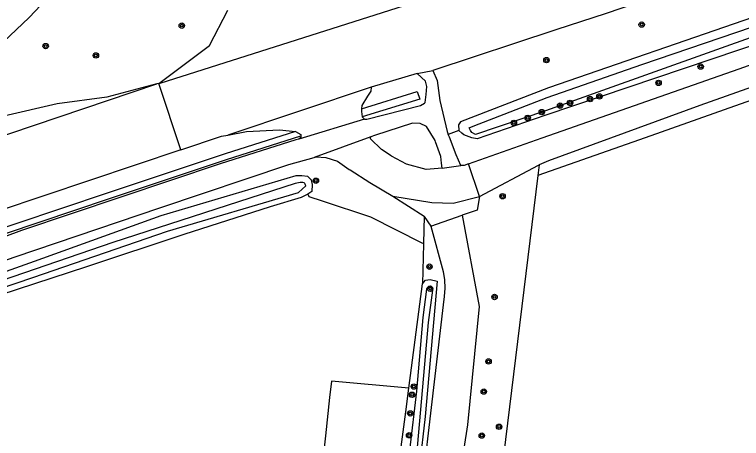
# Model space of a CAD drawing. Extents: x 126000 to 131009, y 393000 to 395500.
# Drawn here: x 130366.9 to 130474.3, y 393445.3 to 393507.9 of the extents above; entities that cross this region are included whole.
import ezdxf

# ---------------------------------------------------------------- set-up
doc = ezdxf.new("R2010")
doc.units = 0
doc.layers.add('gt-symb-boom', color=7, linetype='Continuous')
doc.layers.add('gx-grn-maaiveld', color=7, linetype='Continuous')

# ---------------------------------------------------------------- blocks, each defined once
blk = doc.blocks.new('gt0-BOOM')
at = {"layer": 'gt-symb-boom'}
for radius in [0.4, 0.2]:
    blk.add_circle((0, 0), radius, dxfattribs=at)

msp = doc.modelspace()

# ---------------------------------------------------------------- linework, layer by layer
at = {"layer": 'gx-grn-maaiveld'}
for p, q in [((130426.38, 393499.21), (130419.6, 393497.21)), ((130426.38, 393499.21), (130428.69, 393499.64)), ((130388.2, 393497.74), (130387.92, 393497.67)), ((130391.48, 393487.95), (130388.2, 393497.74)), ((130419.6, 393497.21), (130398.42, 393490.13)), ((130418.59, 393492.49), (130408.92, 393489.53)), ((130418.59, 393492.49), (130418.28, 393492.83)), ((130432.54, 393490.8), (130431, 393490.22)), ((130419.57, 393489.85), (130411.15, 393486.82)), ((130435.63, 393481.07), (130433.99, 393485.86)), ((130430.1, 393485.23), (130432.87, 393485.65)), ((130444.43, 393485.73), (130444.23, 393484.16)), ((130444.23, 393484.16), (130437.28, 393427.52)), ((130410.25, 393481.41), (130410.38, 393481.04)), ((130422.79, 393481.11), (130427.42, 393478.13)), ((130428.44, 393476.69), (130433.05, 393478.28)), ((130427.42, 393478.13), (130427.31, 393474.12)), ((130425.16, 393452.74), (130427.18, 393468.17))]:
    msp.add_line(p, q, dxfattribs=at)
for points in [[(130433.99, 393485.86), (130444.86, 393489.72), (130474, 393499.93), (130493.52, 393506.86), (130522.13, 393515.55), (130607.51, 393534.42), (130649.56, 393543.22), (130691.26, 393550.47), (130760.7, 393560.81), (130827.02, 393567.45), (130831.42, 393567.59)], [(130350.16, 393491.92), (130355.71, 393495.48), (130362.41, 393501.26), (130369.06, 393507.47), (130373.27, 393512.04), (130378.98, 393519.37), (130384.43, 393525.82), (130386.4, 393528.3), (130399.27, 393544.38), (130399.67, 393544.27)], [(130509.64, 393516.22), (130509.06, 393518.05), (130476.12, 393507.54), (130445.8, 393497.12), (130432.82, 393492.07), (130432.51, 393491.62), (130432.54, 393490.8)], [(130479.04, 393516.57), (130454.32, 393508.1), (130446.89, 393505.67), (130428.69, 393499.64)], [(130509.64, 393516.22), (130509.79, 393515.72), (130510.28, 393514.18), (130478.11, 393504.07), (130445.28, 393493.03), (130435.25, 393489.58), (130434.47, 393489.71), (130433.3, 393490.15), (130433.01, 393490.4), (130432.54, 393490.8)], [(130434.5, 393490.48), (130434.29, 393490.82), (130434.06, 393491.21), (130434.66, 393491.46), (130445.62, 393495.68), (130459.61, 393500.55), (130482.9, 393508.49), (130508.17, 393516.3), (130508.92, 393515.66), (130508.93, 393515.49), (130508.96, 393515.07), (130508.75, 393514.69), (130477.68, 393505.24), (130445.36, 393493.7), (130435.01, 393490.22), (130434.5, 393490.48)], [(130388.2, 393497.74), (130388.41, 393497.79), (130429.81, 393510.97)], [(130388.2, 393497.74), (130395.7, 393503.36), (130398.4, 393508.58)], [(130506.1, 393507.45), (130494.45, 393503.8), (130468.18, 393494.48), (130445.83, 393486.3), (130444.43, 393485.73)], [(130506.78, 393505.9), (130502.53, 393504.65), (130489.29, 393500), (130474.15, 393494.68), (130460.07, 393489.73), (130444.23, 393484.16)], [(130418.59, 393492.49), (130418.95, 393492.47), (130426.91, 393494.49), (130427.49, 393494.83), (130427.59, 393494.96), (130427.73, 393496.1), (130427.81, 393497.31), (130427.65, 393498.11), (130426.38, 393499.21)], [(130428.69, 393499.64), (130429.36, 393498.2), (130429.77, 393495.23), (130430.84, 393490.66), (130431, 393490.22)], [(130336.75, 393480.17), (130358.98, 393487.95), (130387.92, 393497.67)], [(130387.92, 393497.67), (130380.51, 393495.74), (130373.18, 393494.75), (130365.29, 393492.92), (130359.97, 393491.46), (130357.85, 393490.74)], [(130419.6, 393497.21), (130419.54, 393496.59), (130419.08, 393495.85), (130418.21, 393494.51), (130418.19, 393493.98)], [(130418.19, 393493.98), (130426.41, 393496.56), (130426.78, 393495.41), (130418.28, 393492.83)], [(130418.19, 393493.98), (130418.18, 393493.62), (130418.28, 393492.83)], [(130430.1, 393485.23), (130430, 393485.99), (130429.9, 393486.98), (130429.1, 393489.15), (130429.04, 393489.32), (130427.78, 393491.37), (130426.84, 393491.83), (130425.73, 393491.88), (130420.1, 393490.06), (130419.57, 393489.85)], [(130408.42, 393490.67), (130398.02, 393487.35), (130380.57, 393481.52), (130360.29, 393474.74), (130349.35, 393470.64), (130331.21, 393464.07), (130322.54, 393461.34), (130317.18, 393459.9), (130306.68, 393457.07), (130293.05, 393453.8), (130293.04, 393453.26), (130293.03, 393452.92), (130306.62, 393456.18), (130317.25, 393459.05), (130322.86, 393460.56), (130331.38, 393463.24), (130349.21, 393469.7), (130360.37, 393473.88), (130380.92, 393480.75), (130398.23, 393486.53), (130409.2, 393490.03)], [(130391.48, 393487.95), (130397.46, 393489.95), (130398.42, 393490.13)], [(130398.42, 393490.13), (130401.16, 393490.66), (130406.04, 393490.92), (130408.42, 393490.67)], [(130408.42, 393490.67), (130409.21, 393490.23), (130409.2, 393490.03)], [(130432.87, 393485.65), (130432.14, 393487.19), (130431.16, 393489.81), (130431, 393490.22)], [(130408.92, 393489.53), (130408.46, 393489.42), (130397.28, 393485.86), (130367.91, 393476.04), (130334.89, 393463.75), (130324.38, 393460.28), (130318.11, 393458.55), (130309.85, 393456.24), (130302, 393454.3), (130294.84, 393452.48), (130293.31, 393452.09), (130285.56, 393450.14), (130281.71, 393449.23), (130269.78, 393445.43)], [(130409.2, 393490.03), (130409.19, 393489.78), (130408.92, 393489.53)], [(130430.1, 393485.23), (130427.72, 393485.03), (130424.8, 393485.84), (130422.58, 393487.01), (130422.53, 393487.04), (130421.14, 393487.98), (130419.5, 393489.59), (130419.57, 393489.85)], [(130391.48, 393487.95), (130357.65, 393476.6), (130345.04, 393471.8), (130324.47, 393465.2), (130313.91, 393461.99), (130304.85, 393459.51), (130296.72, 393457.13), (130289.51, 393454.88), (130281.54, 393452.36), (130269.25, 393448.08)], [(130255.31, 393436.79), (130267.24, 393441.65), (130284.19, 393447.11), (130296.64, 393449.98), (130309, 393452.86), (130325.51, 393457.97), (130335.97, 393461.31), (130366.98, 393472.14), (130388.38, 393479.36), (130407.42, 393485.78), (130411.15, 393486.82)], [(130411.15, 393486.82), (130411.46, 393486.91), (130412.88, 393486.79), (130414.6, 393486.27), (130416.36, 393485.06), (130416.49, 393484.97), (130419.38, 393483.11), (130422.79, 393481.11)], [(130433.99, 393485.86), (130433.33, 393485.63), (130432.87, 393485.65)], [(130435.63, 393481.07), (130444.34, 393485.69), (130444.43, 393485.73)], [(130276.69, 393442.56), (130281.52, 393444.01), (130292.64, 393446.8), (130312.86, 393452.82), (130333.8, 393458.82), (130341.39, 393461.36), (130369.84, 393471.5), (130388.56, 393478.22), (130408.5, 393484.17), (130409.36, 393484.17), (130410.17, 393484.07), (130410.71, 393483.49), (130410.77, 393483.26), (130410.88, 393482.8), (130410.84, 393481.81), (130410.25, 393481.41)], [(130277.37, 393440.27), (130282.97, 393442.12), (130303.31, 393447.8), (130333.19, 393456.71), (130369.58, 393469.08), (130389.49, 393475.92), (130408.86, 393481.66), (130409.95, 393482.64), (130409.86, 393482.87), (130409.8, 393482.95), (130409.71, 393483.07), (130409.48, 393483.11), (130409.09, 393483.13), (130408.36, 393482.99), (130381.41, 393474.27), (130360, 393466.9), (130333.3, 393457.62), (130319.48, 393453.52), (130282.59, 393443.1), (130277.03, 393441.41)], [(130410.25, 393481.41), (130409.27, 393480.88), (130404.67, 393479.53), (130391.89, 393475.43), (130377.54, 393470.65), (130364.68, 393466.48), (130351.36, 393461.82), (130343.93, 393459.37), (130333.63, 393455.97), (130313.83, 393449.96), (130304.09, 393447.13), (130296.24, 393444.86), (130282.28, 393440.93), (130277.63, 393439.41)], [(130410.38, 393481.04), (130412.38, 393480.39), (130419.5, 393478.06), (130427.11, 393474.22), (130427.31, 393474.12)], [(130422.79, 393481.11), (130428.55, 393480.14), (130431.74, 393480.06), (130435.63, 393481.07)], [(130435.63, 393481.07), (130435.26, 393479.05), (130433.05, 393478.28)], [(130433.05, 393478.28), (130435.58, 393464.8), (130433.83, 393447.3), (130430.13, 393423.5), (130423.39, 393370.25), (130422.12, 393360.25), (130411.5, 393269.01)], [(130427.42, 393478.13), (130427.43, 393478.12), (130428.44, 393476.69)], [(130428.44, 393476.69), (130430.25, 393469.98), (130430.42, 393468.75), (130430.47, 393467.51), (130430.4, 393466.27), (130430.22, 393465.04), (130425.47, 393424.17), (130418.88, 393370.18), (130404.21, 393250), (130388.02, 393118.69), (130383.13, 393065.96), (130375.1, 393000)], [(130427.31, 393474.12), (130427.31, 393474.06), (130427.18, 393468.17)], [(130427.18, 393468.17), (130427.38, 393468.39), (130427.65, 393468.69), (130428.34, 393468.8), (130429.37, 393468.56), (130427.56, 393448.54), (130425.91, 393433.97), (130425.18, 393433.78), (130424.57, 393433.75), (130423.62, 393433.86)], [(130424.3, 393434.77), (130426.33, 393452.29), (130427.28, 393463.16), (130427.81, 393467.37), (130427.82, 393467.41), (130427.84, 393467.44), (130427.86, 393467.47), (130427.88, 393467.5), (130427.9, 393467.53), (130427.93, 393467.56), (130427.96, 393467.58), (130427.99, 393467.6), (130428.02, 393467.62), (130428.05, 393467.64), (130428.09, 393467.65), (130428.12, 393467.66), (130428.16, 393467.67), (130428.2, 393467.67), (130428.23, 393467.67), (130428.27, 393467.67), (130428.31, 393467.66), (130428.34, 393467.65), (130428.38, 393467.64), (130428.41, 393467.62), (130428.44, 393467.61), (130428.47, 393467.59), (130428.5, 393467.56), (130428.53, 393467.54), (130428.55, 393467.51), (130428.58, 393467.48), (130428.6, 393467.45), (130428.61, 393467.42), (130428.62, 393467.38), (130428.64, 393467.35), (130428.64, 393467.31), (130428.65, 393467.27), (130428.65, 393467.24)], [(130428.65, 393467.24), (130428.65, 393467.2), (130428.04, 393462.42), (130426.31, 393442.88)], [(130425.16, 393452.74), (130413.72, 393453.77), (130413.45, 393451.35), (130412.83, 393445.71), (130409.27, 393413.53), (130404.85, 393373.6), (130404.74, 393372.59)], [(130423.62, 393433.86), (130423.07, 393433.95), (130422.71, 393434.12), (130424.7, 393449.23), (130425.16, 393452.74)]]:
    msp.add_lwpolyline(points, dxfattribs=at)

# ---------------------------------------------------------------- block references
at = {"layer": 'gt-symb-boom'}
for p in [(130391.61, 393506.29), (130459.58, 393506.44), (130371.49, 393503.27), (130378.92, 393501.88), (130445.51, 393501.19), (130468.3, 393500.24), (130462.08, 393497.84), (130451.95, 393495.43), (130453.34, 393495.83), (130447.52, 393494.47), (130449, 393494.88), (130444.81, 393493.51), (130440.7, 393491.93), (130442.73, 393492.66), (130411.43, 393483.38), (130439.02, 393481.09), (130428.22, 393470.68), (130428.3, 393467.43), (130437.83, 393466.21), (130436.95, 393456.68), (130425.91, 393452.98), (130436.24, 393452.23), (130425.64, 393451.76), (130425.38, 393449.01), (130438.51, 393447.03), (130425.21, 393445.78), (130435.95, 393445.73)]:
    msp.add_blockref('gt0-BOOM', p, dxfattribs=at)

doc.saveas('drawing.dxf')
